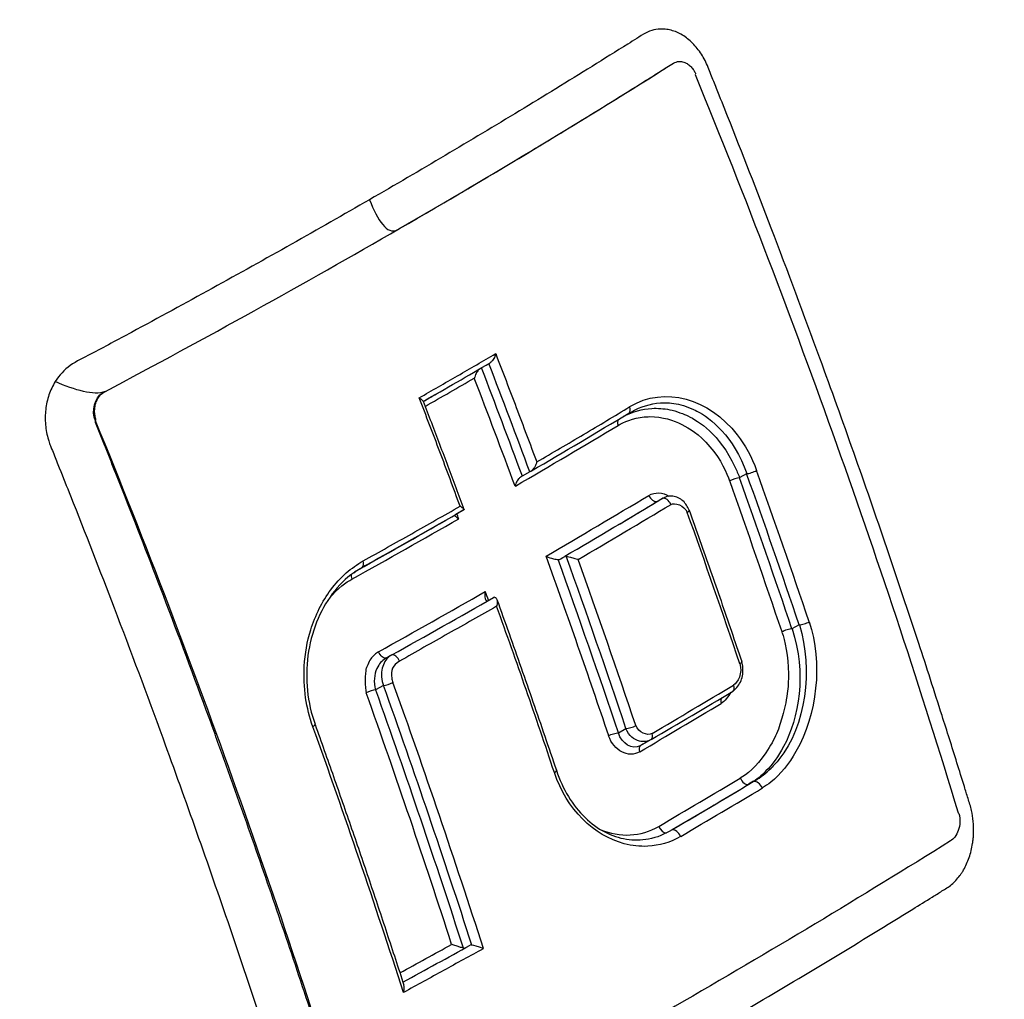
# Model space of a CAD drawing. Header units: millimetres. Extents: x 0 to 4378, y 0 to 2376.
# Tile 278 of 299: x 2839 to 2853, y 1869 to 1882. Entities that reach past the tile are written whole.
import ezdxf

# ---------------------------------------------------------------- set-up
doc = ezdxf.new("R2010")
doc.units = ezdxf.units.MM
doc.header["$LTSCALE"] = 0.2
doc.layers.add('01_Object Line', color=4, linetype='Continuous')

# ---------------------------------------------------------------- blocks, each defined once
blk = doc.blocks.new('A$Ce83b9b79')
for p, q in [((228.7, 861.877), (228.724, 861.891)), ((228.724, 861.891), (228.725, 861.892)), ((220.834, 857.336), (220.858, 857.349)), ((226.736, 856.243), (226.633, 856.184)), ((229.734, 856.218), (229.638, 856.163)), ((228.498, 855.834), (228.521, 855.847)), ((225.815, 855.712), (225.712, 855.652)), ((227.146, 855.033), (227.22, 855.075)), ((224.423, 854.922), (224.315, 854.859)), ((230.461, 854.13), (230.361, 854.072)), ((230.461, 854.13), (230.461, 854.13)), ((224.808, 853.701), (224.745, 853.664)), ((224.754, 853.671), (224.754, 853.671)), ((224.714, 853.292), (224.605, 853.229)), ((227.961, 852.636), (228.066, 852.697)), ((228.393, 852.533), (228.263, 852.458)), ((229.831, 851.967), (229.762, 851.927)), ((228.546, 851.303), (228.546, 851.304)), ((232.553, 851.144), (232.551, 851.144))]:
    blk.add_line(p, q)
for centre, major_axis, ratio, start_param, end_param in [((178.914, 862.748), (68.535, 19.89), 0.319974, 5.358578, 5.376923), ((175.744, 853.609), (40.962, -70.948), 0.577341, 1.28349, 1.30352), ((175.732, 853.606), (41.07, -71.136), 0.57735, 1.284231, 1.30421), ((174.615, 863.854), (74.43, 20.985), 0.328849, 5.364882, 5.377313), ((177.51, 853.323), (39.284, -67.603), 0.583794, 1.281867, 1.302828), ((228.07, 857.128), (0.0299, -0.076), 0.616925, 0.100497, 1.519261), ((177.738, 861.44), (71.079, 20.632), 0.319928, 5.376741, 5.403004), ((228.022, 856.89), (-0.0515, 0.0857), 0.603425, 0.238172, 1.27243), ((228.07, 857.128), (0.0299, -0.076), 0.616925, 0.08634, 0.100497), ((175.111, 861.973), (74.621, 21.34), 0.324496, 5.376146, 5.402516), ((179.126, 854.999), (40.254, -69.723), 0.57735, 1.236439, 1.264866), ((229.804, 856.259), (-0.0942, -0.0337), 0.245077, 0.6373, 2.272606), ((179.15, 854.992), (40.332, -69.856), 0.57735, 1.237338, 1.265699), ((179.241, 855.042), (40.369, -69.948), 0.577159, 1.237455, 1.265818), ((180.407, 854.998), (39.082, -67.601), 0.578532, 1.234456, 1.263728), ((177.142, 860.38), (72.537, 21.025), 0.320373, 5.377717, 5.403594), ((228.62, 855.77), (-0.062, 0.102), 0.596995, 4.580552, 6.081276), ((174.156, 861.016), (76.902, 21.974), 0.324682, 5.380617, 5.403841), ((177.262, 860.222), (72.278, 21.021), 0.319326, 5.393064, 5.403406), ((177.637, 853.397), (-38.909, 67.82), 0.570937, 4.426658, 4.427611), ((228.828, 855.675), (0.11, 0.039), 0.246123, 5.512255, 6.287658), ((178.467, 854.521), (40.191, -69.602), 0.577632, 1.236195, 1.264695), ((175.113, 861.96), (74.62, 21.352), 0.324387, 5.335391, 5.361802), ((177.474, 853.303), (-39.358, 67.563), 0.585078, 4.374014, 4.408755), ((177.262, 860.222), (72.278, 21.021), 0.319326, 5.377442, 5.37884), ((227.267, 854.968), (0.059, -0.103), 0.577858, 2.720044, 2.953657), ((224.362, 855.022), (0.0547, -0.0985), 0.550514, 0.093225, 0.106616), ((224.362, 855.022), (0.0547, -0.0985), 0.550514, 0.106763, 1.176571), ((227.099, 855.137), (0.059, -0.1), 0.580993, 5.846425, 6.087808), ((176.255, 853.661), (-40.601, 70.324), 0.57735, 4.376819, 4.409129), ((177.007, 853.678), (-40.214, 69.646), 0.57747, 4.377731, 4.408988), ((224.346, 854.754), (0.0547, -0.0984), 0.55053, 3.6088, 4.353277), ((175.44, 860.76), (-74.72, -21.543), 0.322273, 2.193259, 2.219622), ((177.2, 853.145), (-39.086, 67.716), 0.577157, 4.409357, 4.411062), ((177.146, 860.405), (-72.542, -21.011), 0.320596, 2.191697, 2.217571), ((226.116, 854.571), (0.06, -0.103), 0.576794, 5.856872, 5.999706), ((226.287, 854.395), (0.062, -0.109), 0.562741, 2.725502, 2.958017), ((230.532, 854.171), (-0.0947, -0.0321), 0.268881, 0.642459, 2.269651), ((230.29, 854.032), (-0.0948, -0.032), 0.265164, 3.783915, 5.404298), ((224.785, 853.333), (-0.0942, -0.0337), 0.245552, 0.639698, 2.174269), ((173.919, 852.121), (40.483, -70.119), 0.57735, 1.216336, 1.264898), ((173.978, 852.152), (40.54, -70.194), 0.577525, 1.215127, 1.264825), ((174.943, 858.202), (-77.092, -22.28), 0.321216, 2.240814, 2.261125), ((175.498, 852.163), (39.035, -67.684), 0.576447, 1.215497, 1.264223), ((176.362, 857.877), (-75.103, -21.795), 0.32, 2.239844, 2.260641), ((176.287, 857.621), (-75.003, -21.827), 0.319118, 2.239592, 2.260421), ((228.138, 852.743), (0.109, 0.037), 0.268205, 3.916317, 5.250203), ((228.354, 852.635), (0.0556, -0.0945), 0.588353, 0.054587, 1.168387), ((226.993, 852.083), (0.112, 0.038), 0.268032, 5.487633, 6.269131), ((229.359, 853.382), (0.045, -1.535), 0.763002, 0.389831, 0.617228), ((190.533, 830.792), (-63.938, -36.714), 0.018295, 2.196444, 2.218493), ((229.717, 852.03), (0.062, -0.103), 0.601854, 4.547574, 6.031639), ((229.359, 853.382), (0.045, -1.535), 0.763002, 0.375723, 0.389831), ((229.881, 851.856), (-0.061, 0.102), 0.601753, 4.541752, 6.072609), ((175.976, 856.776), (-76.337, -22.07), 0.321049, 2.238798, 2.259328), ((228.59, 851.36), (0.06, -0.102), 0.586642, 4.535828, 5.892681), ((228.59, 851.36), (0.06, -0.102), 0.586642, 5.905145, 5.907646), ((176.629, 856.606), (-74.991, -21.841), 0.318909, 2.174609, 2.187052), ((175.565, 856.85), (-76.816, -22.263), 0.320412, 2.173437, 2.189236)]:
    blk.add_ellipse(centre, major_axis=major_axis, ratio=ratio, start_param=start_param, end_param=end_param)
for points, knots in [([(247.907, 851.303), (247.891, 851.55), (247.872, 851.794), (247.852, 852.035), (247.813, 852.491), (247.767, 852.939), (247.714, 853.384), (247.71, 853.418), (247.706, 853.453), (247.701, 853.487), (247.672, 853.728), (247.64, 853.966), (247.606, 854.203), (247.589, 854.322), (247.571, 854.44), (247.553, 854.559), (247.535, 854.677), (247.516, 854.795), (247.497, 854.912), (247.478, 855.03), (247.458, 855.147), (247.438, 855.264), (247.417, 855.381), (247.396, 855.498), (247.375, 855.614), (247.332, 855.847), (247.286, 856.079), (247.239, 856.307), (247.191, 856.539), (247.141, 856.767), (247.089, 856.993), (247.037, 857.221), (246.983, 857.446), (246.927, 857.669), (246.813, 858.122), (246.691, 858.564), (246.562, 858.994), (246.43, 859.435), (246.291, 859.864), (246.145, 860.281), (246.071, 860.493), (245.995, 860.701), (245.918, 860.907), (245.839, 861.116), (245.759, 861.321), (245.677, 861.524), (245.595, 861.728), (245.51, 861.93), (245.424, 862.128), (245.338, 862.329), (245.249, 862.526), (245.159, 862.721), (244.978, 863.113), (244.793, 863.488), (244.592, 863.869), (244.495, 864.054), (244.394, 864.239), (244.29, 864.424), (244.189, 864.604), (244.084, 864.785), (243.976, 864.965), (243.871, 865.141), (243.762, 865.317), (243.65, 865.492), (243.541, 865.664), (243.429, 865.835), (243.313, 866.006), (243.2, 866.173), (243.084, 866.339), (242.964, 866.505), (242.847, 866.667), (242.728, 866.828), (242.605, 866.989), (242.484, 867.146), (242.361, 867.302), (242.234, 867.458), (242.11, 867.61), (241.983, 867.762), (241.853, 867.912), (241.725, 868.059), (241.594, 868.206), (241.461, 868.35), (241.378, 868.44), (241.294, 868.53), (241.208, 868.619), (241.159, 868.67), (241.109, 868.722), (241.059, 868.773), (240.991, 868.842), (240.923, 868.91), (240.854, 868.978), (240.786, 869.046), (240.717, 869.112), (240.647, 869.179), (240.509, 869.311), (240.369, 869.441), (240.225, 869.569), (239.945, 869.82), (239.655, 870.063), (239.354, 870.299), (239.061, 870.528), (238.759, 870.748), (238.447, 870.96), (238.294, 871.064), (238.138, 871.166), (237.98, 871.265), (237.902, 871.314), (237.823, 871.362), (237.744, 871.41), (237.704, 871.434), (237.665, 871.457), (237.625, 871.481), (237.585, 871.505), (237.546, 871.528), (237.506, 871.551), (237.426, 871.597), (237.346, 871.643), (237.266, 871.688), (237.185, 871.732), (237.105, 871.776), (237.023, 871.82), (236.943, 871.863), (236.862, 871.906), (236.78, 871.948), (236.739, 871.968), (236.698, 871.989), (236.657, 872.01), (236.616, 872.03), (236.575, 872.051), (236.534, 872.071), (236.37, 872.151), (236.205, 872.229), (236.037, 872.304), (235.871, 872.378), (235.703, 872.45), (235.534, 872.519), (235.438, 872.558), (235.342, 872.596), (235.245, 872.633), (234.999, 872.727), (234.753, 872.814), (234.507, 872.894), (234.333, 872.951), (234.159, 873.005), (233.985, 873.055), (233.897, 873.08), (233.809, 873.104), (233.722, 873.128), (233.634, 873.152), (233.545, 873.175), (233.457, 873.197), (233.369, 873.219), (233.28, 873.24), (233.191, 873.261), (233.102, 873.281), (233.013, 873.301), (232.924, 873.32), (232.835, 873.339), (232.745, 873.358), (232.656, 873.375), (232.566, 873.393), (232.476, 873.409), (232.386, 873.425), (232.205, 873.458), (232.024, 873.486), (231.844, 873.512), (231.753, 873.525), (231.662, 873.537), (231.571, 873.549), (231.48, 873.56), (231.388, 873.571), (231.297, 873.581), (231.205, 873.59), (231.114, 873.599), (231.022, 873.608), (230.93, 873.616), (230.838, 873.624), (230.747, 873.63), (230.654, 873.637), (230.562, 873.643), (230.47, 873.649), (230.377, 873.654), (230.285, 873.658), (230.192, 873.662), (230.006, 873.669), (229.82, 873.674), (229.635, 873.675), (229.542, 873.676), (229.448, 873.676), (229.355, 873.675), (229.262, 873.674), (229.168, 873.672), (229.075, 873.67), (228.981, 873.667), (228.887, 873.664), (228.794, 873.66), (228.7, 873.656), (228.606, 873.651), (228.512, 873.646), (228.435, 873.641), (228.358, 873.636), (228.282, 873.631), (228.264, 873.629), (228.247, 873.628), (228.23, 873.627), (228.135, 873.62), (228.041, 873.612), (227.947, 873.603), (227.757, 873.586), (227.568, 873.566), (227.38, 873.543), (227.19, 873.52), (227, 873.494), (226.812, 873.465), (226.62, 873.435), (226.431, 873.403), (226.242, 873.368), (226.05, 873.332), (225.86, 873.294), (225.672, 873.253), (225.48, 873.211), (225.289, 873.166), (225.1, 873.119), (224.908, 873.071), (224.717, 873.02), (224.529, 872.967), (224.336, 872.912), (224.145, 872.855), (223.957, 872.795), (223.765, 872.734), (223.574, 872.67), (223.385, 872.604), (223.193, 872.537), (223.003, 872.467), (222.815, 872.394), (222.719, 872.358), (222.624, 872.32), (222.53, 872.282), (222.434, 872.244), (222.34, 872.205), (222.245, 872.165), (222.228, 872.158), (222.211, 872.151), (222.195, 872.144)], [0.2802061, 0.2802061, 0.2802061, 0.2802061, 0.2913913, 0.2913913, 0.2913913, 0.3125, 0.3125, 0.3125, 0.3141312, 0.3141312, 0.3141312, 0.3256078, 0.3256078, 0.3256078, 0.3313866, 0.3313866, 0.3313866, 0.3371928, 0.3371928, 0.3371928, 0.3430268, 0.3430268, 0.3430268, 0.3488891, 0.3488891, 0.3488891, 0.3607001, 0.3607001, 0.3607001, 0.3726291, 0.3726291, 0.3726291, 0.3846813, 0.3846813, 0.3846813, 0.4091784, 0.4091784, 0.4091784, 0.4342205, 0.4342205, 0.4342205, 0.4469543, 0.4469543, 0.4469543, 0.4598348, 0.4598348, 0.4598348, 0.4728654, 0.4728654, 0.4728654, 0.4860502, 0.4860502, 0.4860502, 0.5126453, 0.5126453, 0.5126453, 0.5255293, 0.5255293, 0.5255293, 0.538075, 0.538075, 0.538075, 0.550309, 0.550309, 0.550309, 0.5622545, 0.5622545, 0.5622545, 0.5739321, 0.5739321, 0.5739321, 0.58536, 0.58536, 0.58536, 0.5965545, 0.5965545, 0.5965545, 0.6075301, 0.6075301, 0.6075301, 0.6183, 0.6183, 0.6183, 0.625, 0.625, 0.625, 0.6288766, 0.6288766, 0.6288766, 0.6340986, 0.6340986, 0.6340986, 0.6392789, 0.6392789, 0.6392789, 0.6495199, 0.6495199, 0.6495199, 0.6695575, 0.6695575, 0.6695575, 0.6890594, 0.6890594, 0.6890594, 0.6986281, 0.6986281, 0.6986281, 0.7033699, 0.7033699, 0.7033699, 0.7057305, 0.7057305, 0.7057305, 0.7080842, 0.7080842, 0.7080842, 0.7127719, 0.7127719, 0.7127719, 0.7174336, 0.7174336, 0.7174336, 0.72207, 0.72207, 0.72207, 0.7243789, 0.7243789, 0.7243789, 0.7266817, 0.7266817, 0.7266817, 0.7358337, 0.7358337, 0.7358337, 0.7448943, 0.7448943, 0.7448943, 0.75, 0.75, 0.75, 0.7629506, 0.7629506, 0.7629506, 0.7721234, 0.7721234, 0.7721234, 0.7767514, 0.7767514, 0.7767514, 0.7814076, 0.7814076, 0.7814076, 0.7860925, 0.7860925, 0.7860925, 0.7908067, 0.7908067, 0.7908067, 0.7955507, 0.7955507, 0.7955507, 0.8003249, 0.8003249, 0.8003249, 0.8099662, 0.8099662, 0.8099662, 0.8148344, 0.8148344, 0.8148344, 0.8197352, 0.8197352, 0.8197352, 0.824669, 0.824669, 0.824669, 0.8296365, 0.8296365, 0.8296365, 0.8346384, 0.8346384, 0.8346384, 0.8396753, 0.8396753, 0.8396753, 0.8498568, 0.8498568, 0.8498568, 0.8550029, 0.8550029, 0.8550029, 0.8601868, 0.8601868, 0.8601868, 0.8654093, 0.8654093, 0.8654093, 0.8706713, 0.8706713, 0.8706713, 0.875, 0.875, 0.875, 0.8759735, 0.8759735, 0.8759735, 0.8813174, 0.8813174, 0.8813174, 0.8921352, 0.8921352, 0.8921352, 0.9031331, 0.9031331, 0.9031331, 0.9143197, 0.9143197, 0.9143197, 0.9257045, 0.9257045, 0.9257045, 0.9372979, 0.9372979, 0.9372979, 0.9491111, 0.9491111, 0.9491111, 0.9611564, 0.9611564, 0.9611564, 0.9734471, 0.9734471, 0.9734471, 0.9859982, 0.9859982, 0.9859982, 0.9923764, 0.9923764, 0.9923764, 0.9988259, 0.9988259, 0.9988259, 0.9999884, 0.9999884, 0.9999884, 0.9999884]), ([(223.656, 869.545), (224.091, 869.735), (224.522, 869.901), (225.391, 870.196), (225.828, 870.326), (227.142, 870.659), (228.02, 870.806), (229.144, 870.898), (229.393, 870.912), (229.928, 870.929), (230.212, 870.93), (232.765, 870.866), (234.971, 870.289), (237.282, 869.073), (237.548, 868.923), (238.092, 868.594), (238.382, 868.408), (238.797, 868.12), (238.931, 868.024), (239.334, 867.727), (239.6, 867.518), (240.933, 866.406), (241.923, 865.359), (243.259, 863.597), (243.679, 862.979), (244.269, 862.008), (244.46, 861.675), (245.016, 860.65), (245.362, 859.935), (245.987, 858.468), (246.268, 857.72), (246.583, 856.755), (246.645, 856.557), (246.825, 855.963), (246.938, 855.558), (247.145, 854.744), (247.24, 854.336), (247.407, 853.54), (247.48, 853.151), (247.578, 852.573), (247.608, 852.387), (247.69, 851.842), (247.739, 851.473), (247.859, 850.453), (247.916, 849.797), (247.987, 848.558), (248.007, 847.973), (248.022, 846.368), (247.987, 845.34), (247.796, 842.767), (247.585, 841.216), (247.131, 838.916), (246.957, 838.153), (246.661, 837.019), (246.556, 836.643), (246.337, 835.896), (246.221, 835.523), (246.099, 835.154)], [0.000673, 0.000673, 0.000673, 0.000673, 0.17971, 0.17971, 0.359414, 0.359414, 0.719115, 0.719115, 0.821903, 0.821903, 0.939217, 0.939217, 1.878781, 1.878781, 2.003585, 2.003585, 2.132306, 2.132306, 2.194382, 2.194382, 2.320835, 2.320835, 2.839695, 2.839695, 3.097862, 3.097862, 3.226611, 3.226611, 3.487514, 3.487514, 3.742939, 3.742939, 3.808139, 3.808139, 3.938003, 3.938003, 4.064823, 4.064823, 4.184569, 4.184569, 4.240791, 4.240791, 4.350575, 4.350575, 4.547218, 4.547218, 4.711517, 4.711517, 4.997302, 4.997302, 5.425596, 5.425596, 5.639642, 5.639642, 5.746661, 5.746661, 5.853484, 5.853484, 5.853484, 5.853484]), ([(221.851, 866.133), (222.566, 866.546), (223.296, 866.898), (224.875, 867.543), (225.757, 867.825), (227.598, 868.25), (228.564, 868.381), (231.751, 868.499), (233.933, 868.073), (238.258, 866.113), (240.322, 864.467), (243.779, 860.108), (245.139, 857.437), (246.456, 852.989), (246.77, 851.487), (247.275, 847.615), (247.328, 845.197), (246.883, 839.755), (246.312, 837.293), (245.784, 835.455)], [0, 0, 0, 0, 0.303446, 0.303446, 0.671478, 0.671478, 1.071867, 1.071867, 2.000494, 2.000494, 3.044687, 3.044687, 4.094781, 4.094781, 4.588026, 4.588026, 5.331255, 5.331255, 6.239245, 6.239245, 6.239245, 6.239245]), ([(216.445, 818.519), (215.285, 819.378), (213.836, 820.666), (211.253, 824.34), (210.295, 826.225), (209.076, 829.67), (208.693, 831.125), (207.799, 835.814), (207.67, 839.195), (208.421, 845.99), (209.281, 849.33), (211.731, 855.217), (213.213, 857.766), (215.71, 860.943), (216.511, 861.838), (218.11, 863.402), (218.904, 864.089), (220.398, 865.223), (221.121, 865.712), (221.851, 866.133)], [0.000012, 0.000012, 0.000012, 0.000012, 0.573445, 0.573445, 1.042964, 1.042964, 1.354643, 1.354643, 2.020603, 2.020603, 2.682931, 2.682931, 3.272812, 3.272812, 3.528366, 3.528366, 3.761032, 3.761032, 3.957509, 3.957509, 3.957509, 3.957509]), ([(228.61, 862.36), (228.597, 862.361), (228.502, 862.367), (228.41, 862.345), (228.296, 862.285), (228.256, 862.257), (228.174, 862.206), (228.133, 862.18), (227.928, 862.052), (227.763, 861.949), (227.266, 861.641), (226.932, 861.435), (225.917, 860.82), (225.226, 860.411), (224.52, 860.003)], [0.8652693, 0.8652693, 0.8652693, 0.8652693, 0.8664789, 0.87369, 0.87369, 0.8779003, 0.8779003, 0.8821107, 0.8821107, 0.898952, 0.898952, 0.9326347, 0.9326347, 1, 1, 1, 1]), ([(232.436, 852.876), (232.33, 853.208), (232.223, 853.54), (231.97, 854.312), (231.676, 855.19), (231.216, 856.515), (230.691, 857.976), (230.304, 859.011), (229.877, 860.125), (229.676, 860.641), (229.42, 861.285), (229.369, 861.414), (229.292, 861.607), (229.266, 861.671), (229.213, 861.8), (229.19, 861.866), (229.128, 861.987), (229.092, 862.044), (229.031, 862.12), (229.01, 862.144), (228.966, 862.189), (228.943, 862.209), (228.871, 862.266), (228.821, 862.296), (228.743, 862.329), (228.716, 862.338), (228.677, 862.349), (228.65, 862.355), (228.623, 862.358), (228.61, 862.36)], [0.6208668, 0.6208668, 0.6208668, 0.6208668, 0.6454289, 0.6454289, 0.6779385, 0.7104481, 0.7429577, 0.7878587, 0.7878587, 0.826564, 0.826564, 0.8362404, 0.8362404, 0.8410785, 0.8410785, 0.8459167, 0.8459167, 0.8507548, 0.8507548, 0.8531739, 0.8531739, 0.855593, 0.855593, 0.8604312, 0.8604312, 0.8628503, 0.8628503, 0.8640598, 0.8652692, 0.8652692, 0.8652692, 0.8652692]), ([(220.86, 857.35), (222.261, 858.093), (223.617, 858.843), (226.255, 860.366), (227.511, 861.125), (228.724, 861.891)], [0.000012, 0.000012, 0.000012, 0.000012, 0.556108, 0.556108, 1.112237, 1.112237, 1.112237, 1.112237]), ([(228.647, 861.844), (228.657, 861.85), (228.668, 861.857), (228.679, 861.864), (228.686, 861.869), (228.693, 861.873), (228.7, 861.877)], [0.98550839, 0.98550839, 0.98550839, 0.98550839, 0.99435576, 0.99435576, 0.99435576, 0.99998539, 0.99998539, 0.99998539, 0.99998539]), ([(228.724, 861.891), (228.747, 861.904), (228.772, 861.912), (228.821, 861.915), (228.844, 861.912), (228.887, 861.898), (228.906, 861.889), (228.939, 861.866), (228.954, 861.853), (228.981, 861.825), (228.993, 861.809), (229.012, 861.78), (229.02, 861.766), (229.03, 861.746), (229.032, 861.74), (229.022, 861.732)], [-0.05064024, -0.05064024, -0.05064024, -0.05064024, -0.04027264, -0.04027264, -0.03092376, -0.03092376, -0.02318609, -0.02318609, -0.01648075, -0.01648075, -0.01007544, -0.01007544, -0.00521497, -0.00521497, -0.00310871, -0.00310871, -0.00310871, -0.00310871]), ([(224.927, 859.599), (225.568, 859.97), (226.198, 860.341), (226.815, 860.714), (227.127, 860.901), (227.435, 861.089), (227.74, 861.278), (227.892, 861.372), (228.044, 861.466), (228.195, 861.56), (228.233, 861.584), (228.271, 861.608), (228.309, 861.631), (228.346, 861.655), (228.384, 861.678), (228.422, 861.702), (228.486, 861.742), (228.55, 861.783), (228.614, 861.823), (228.625, 861.83), (228.636, 861.837), (228.647, 861.844)], [0.0037577, 0.0037577, 0.0037577, 0.0037577, 0.4927542, 0.4927542, 0.4927542, 0.7391313, 0.7391313, 0.7391313, 0.8623198, 0.8623198, 0.8623198, 0.893117, 0.893117, 0.893117, 0.9239141, 0.9239141, 0.9239141, 0.976661, 0.976661, 0.976661, 0.9855084, 0.9855084, 0.9855084, 0.9855084]), ([(229.022, 861.732), (229.722, 860.031), (230.369, 858.33), (231.582, 854.927), (232.146, 853.228), (232.657, 851.532)], [-1.123344, -1.123344, -1.123344, -1.123344, -0.56195, -0.56195, -0.003157, -0.003157, -0.003157, -0.003157]), ([(224.52, 860.003), (223.81, 859.594), (223.085, 859.185), (222.347, 858.779), (221.978, 858.576), (221.606, 858.373), (221.23, 858.171), (221.043, 858.07), (220.854, 857.969), (220.665, 857.868), (220.57, 857.818), (220.472, 857.775), (220.383, 857.712), (220.302, 857.656), (220.233, 857.578), (220.175, 857.49)], [0, 0, 0, 0, 0.503012, 0.503012, 0.503012, 0.754519, 0.754519, 0.754519, 0.880272, 0.880272, 0.880272, 0.943149, 0.943149, 0.943149, 1, 1, 1, 1]), ([(225.208, 857.267), (225.386, 857.368), (225.563, 857.47), (225.915, 857.673), (226.091, 857.775), (226.265, 857.877)], [0.0005653, 0.0005653, 0.0005653, 0.0005653, 0.0752706, 0.0752706, 0.1500827, 0.1500827, 0.1500827, 0.1500827]), ([(226.265, 857.877), (226.265, 857.876), (226.265, 857.874), (226.264, 857.872), (226.263, 857.864), (226.259, 857.853), (226.245, 857.82), (226.234, 857.8), (226.212, 857.77), (226.202, 857.76), (226.191, 857.752), (226.19, 857.752), (226.189, 857.751)], [0.0491697, 0.0491697, 0.0491697, 0.0491697, 0.04968274, 0.04968274, 0.04968274, 0.05219947, 0.05219947, 0.05614182, 0.05614182, 0.05900077, 0.05900077, 0.05932027, 0.05932027, 0.05932027, 0.05932027]), ([(226.265, 857.877), (226.361, 857.628), (226.456, 857.38), (226.645, 856.881), (226.739, 856.631), (226.833, 856.381)], [0.000356, 0.000356, 0.000356, 0.000356, 0.0821764, 0.0821764, 0.1643521, 0.1643521, 0.1643521, 0.1643521]), ([(226.042, 857.665), (226.033, 857.658), (226.025, 857.648), (226.006, 857.623), (225.996, 857.606), (225.982, 857.575), (225.978, 857.562), (225.974, 857.549), (225.973, 857.544), (225.973, 857.54), (225.973, 857.54), (225.969, 857.54)], [0.0224841, 0.0224841, 0.0224841, 0.0224841, 0.02588939, 0.02588939, 0.03077932, 0.03077932, 0.0347207, 0.0347207, 0.03671147, 0.03671147, 0.03678627, 0.03678627, 0.03678627, 0.03678627]), ([(220.175, 857.49), (220.158, 857.462), (220.142, 857.432), (220.114, 857.371), (220.101, 857.34), (220.068, 857.243), (220.053, 857.174), (220.041, 857.07), (220.039, 857.034), (220.038, 856.964), (220.039, 856.928), (220.048, 856.823), (220.062, 856.753), (220.085, 856.675), (220.088, 856.664), (220.092, 856.654)], [0, 0, 0, 0, 0.00241907, 0.00241907, 0.00483814, 0.00483814, 0.00967629, 0.00967629, 0.01209536, 0.01209536, 0.01451443, 0.01451443, 0.01935257, 0.01935257, 0.02013105, 0.02013105, 0.02013105, 0.02013105]), ([(228.118, 857.144), (228.604, 857.436), (229.213, 857.255), (229.604, 856.755), (229.713, 856.615), (229.805, 856.45), (229.872, 856.263)], [0, 0, 0, 0, 0.78105, 0.78105, 0.78105, 1, 1, 1, 1]), ([(220.734, 856.946), (220.741, 856.959), (220.737, 856.971), (220.728, 857.005), (220.724, 857.026), (220.72, 857.069), (220.72, 857.09), (220.724, 857.134), (220.728, 857.156), (220.739, 857.199), (220.747, 857.22), (220.768, 857.262), (220.783, 857.283), (220.817, 857.321), (220.837, 857.338), (220.86, 857.35)], [-0.04761423, -0.04761423, -0.04761423, -0.04761423, -0.04373882, -0.04373882, -0.03722901, -0.03722901, -0.0308253, -0.0308253, -0.02397522, -0.02397522, -0.01710589, -0.01710589, -0.00899099, -0.00899099, -0.0000103, -0.0000103, -0.0000103, -0.0000103]), ([(220.818, 857.325), (220.818, 857.325), (220.818, 857.325), (220.818, 857.326), (220.818, 857.326), (220.818, 857.326)], [0.0103686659, 0.0103686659, 0.0103686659, 0.0103686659, 0.0104913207, 0.0104913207, 0.0106160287, 0.0106160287, 0.0106160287, 0.0106160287]), ([(225.208, 857.267), (225.211, 857.264), (225.214, 857.262), (225.225, 857.254), (225.236, 857.247), (225.254, 857.233), (225.259, 857.227), (225.261, 857.222)], [0.03216552, 0.03216552, 0.03216552, 0.03216552, 0.0347482, 0.0347482, 0.04099167, 0.04099167, 0.04654088, 0.04654088, 0.04654088, 0.04654088]), ([(225.773, 855.769), (225.681, 856.021), (225.588, 856.271), (225.399, 856.769), (225.304, 857.018), (225.208, 857.267)], [0, 0, 0, 0, 0.082192, 0.082192, 0.1640166, 0.1640166, 0.1640166, 0.1640166]), ([(225.261, 857.222), (225.299, 857.123), (225.338, 857.023), (225.414, 856.823), (225.452, 856.724), (225.528, 856.524), (225.565, 856.424), (225.641, 856.224), (225.678, 856.125), (225.753, 855.925), (225.79, 855.825), (225.827, 855.725)], [4.97870742, 4.97870742, 4.97870742, 4.97870742, 4.98270283, 4.98270283, 4.98669823, 4.98669823, 4.99069363, 4.99069363, 4.99468903, 4.99468903, 4.99868443, 4.99868443, 4.99868443, 4.99868443]), ([(226.833, 856.381), (227.052, 856.507), (227.267, 856.634), (227.695, 856.887), (227.908, 857.014), (228.118, 857.144)], [0, 0, 0, 0, 0.092808, 0.092808, 0.1856074, 0.1856074, 0.1856074, 0.1856074]), ([(228.043, 857.016), (228.162, 857.075), (228.29, 857.112), (228.424, 857.12), (228.505, 857.124), (228.588, 857.119), (228.672, 857.102), (228.755, 857.085), (228.88, 857.037), (228.922, 857.016), (229.071, 856.943), (229.358, 856.771), (229.573, 856.311), (229.595, 856.264), (229.616, 856.214), (229.637, 856.162)], [0.0431533, 0.0431533, 0.0431533, 0.0431533, 0.25, 0.25, 0.25, 0.375, 0.375, 0.375, 0.5, 0.5, 0.5, 0.9537105, 0.9537105, 0.9537105, 1, 1, 1, 1]), ([(228.15, 857.077), (228.267, 857.142), (228.4, 857.187), (228.543, 857.196), (228.624, 857.202), (228.707, 857.196), (228.792, 857.177), (228.876, 857.159), (228.998, 857.109), (229.046, 857.084), (229.238, 856.982), (229.549, 856.738), (229.738, 856.221)], [0.0284353, 0.0284353, 0.0284353, 0.0284353, 0.25, 0.25, 0.25, 0.375, 0.375, 0.375, 0.5, 0.5, 0.5, 0.9999955, 0.9999955, 0.9999955, 0.9999955]), ([(228.123, 857.065), (228.121, 857.064), (228.12, 857.063), (228.118, 857.062), (228.117, 857.061), (228.114, 857.06), (228.113, 857.059), (228.111, 857.058), (228.11, 857.058), (228.109, 857.057)], [1.55407522, 1.55407522, 1.55407522, 1.55407522, 1.55738858, 1.55738858, 1.56070193, 1.56070193, 1.56401529, 1.56401529, 1.56608542, 1.56608542, 1.56608542, 1.56608542]), ([(228.319, 857.002), (228.343, 857.005), (228.368, 857.006), (228.393, 857.006), (228.574, 857.007), (228.723, 856.955), (228.837, 856.898), (228.95, 856.841), (229.068, 856.774), (229.226, 856.591)], [0.215817, 0.215817, 0.215817, 0.215817, 0.25, 0.25, 0.25, 0.5, 0.5, 0.5, 0.75, 0.75, 0.75, 0.75]), ([(222.521, 852.242), (222.449, 852.443), (222.376, 852.643), (222.303, 852.844), (222.096, 853.409), (221.886, 853.972), (221.671, 854.535), (221.485, 855.021), (221.297, 855.506), (221.105, 855.991), (221.057, 856.112), (221.009, 856.234), (220.961, 856.355), (220.937, 856.416), (220.912, 856.476), (220.888, 856.537), (220.876, 856.567), (220.864, 856.597), (220.852, 856.628), (220.84, 856.658), (220.827, 856.688), (220.815, 856.718), (220.791, 856.779), (220.766, 856.84), (220.742, 856.9), (220.737, 856.915), (220.73, 856.93), (220.734, 856.946)], [0.5418395, 0.5418395, 0.5418395, 0.5418395, 0.6003071, 0.6003071, 0.6003071, 0.7649781, 0.7649781, 0.7649781, 0.9069275, 0.9069275, 0.9069275, 0.9424149, 0.9424149, 0.9424149, 0.9601586, 0.9601586, 0.9601586, 0.9690304, 0.9690304, 0.9690304, 0.9779023, 0.9779023, 0.9779023, 0.995646, 0.995646, 0.995646, 1, 1, 1, 1]), ([(224.368, 846.746), (223.858, 848.443), (223.294, 850.141), (222.081, 853.545), (221.434, 855.246), (220.734, 856.946)], [-1.123049, -1.123049, -1.123049, -1.123049, -0.564293, -0.564293, -0.00297, -0.00297, -0.00297, -0.00297]), ([(220.092, 856.654), (220.099, 856.631), (220.108, 856.609), (220.13, 856.555), (220.143, 856.523), (220.181, 856.426), (220.207, 856.362), (220.285, 856.169), (220.336, 856.04), (220.592, 855.396), (220.793, 854.88), (221.219, 853.766), (221.606, 852.731), (222.131, 851.27), (222.592, 849.945), (222.885, 849.067), (223.174, 848.187), (223.315, 847.748), (223.523, 847.089), (223.592, 846.869), (223.677, 846.595), (223.693, 846.54), (223.728, 846.431), (223.743, 846.374), (223.8, 846.232), (223.857, 846.138), (223.928, 846.062), (223.938, 846.052)], [0.020131, 0.020131, 0.020131, 0.020131, 0.0217716, 0.0217716, 0.0241907, 0.0241907, 0.0290289, 0.0290289, 0.0387051, 0.0387051, 0.0774103, 0.0774103, 0.1223109, 0.1548206, 0.1873303, 0.21984, 0.21984, 0.2523497, 0.2523497, 0.2686046, 0.2686046, 0.2726683, 0.2726683, 0.276732, 0.276732, 0.2837049, 0.2848594, 0.2848594, 0.2848594, 0.2848594]), ([(226.833, 856.381), (226.832, 856.379), (226.832, 856.376), (226.83, 856.366), (226.826, 856.357), (226.818, 856.336), (226.812, 856.325), (226.798, 856.3), (226.788, 856.286), (226.771, 856.267), (226.764, 856.26), (226.756, 856.255)], [-0.025460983, -0.025460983, -0.025460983, -0.025460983, -0.024518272, -0.024518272, -0.02258217, -0.02258217, -0.020491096, -0.020491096, -0.017438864, -0.017438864, -0.015491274, -0.015491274, -0.015491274, -0.015491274]), ([(226.614, 856.173), (226.612, 856.172), (226.611, 856.171), (226.6, 856.165), (226.591, 856.156), (226.569, 856.13), (226.558, 856.112), (226.545, 856.084), (226.541, 856.074), (226.538, 856.063), (226.537, 856.059), (226.537, 856.054), (226.537, 856.052), (226.537, 856.05), (226.538, 856.049), (226.538, 856.047), (226.538, 856.047), (226.538, 856.046), (226.538, 856.046), (226.538, 856.046), (226.538, 856.046), (226.538, 856.046), (226.538, 856.046), (226.535, 856.045)], [-0.01215897, -0.01215897, -0.01215897, -0.01215897, -0.01185348, -0.01185348, -0.00896134, -0.00896134, -0.0046439, -0.0046439, -0.00208184, -0.00208184, -0.00101329, -0.00101329, -0.00046447, -0.00046447, -0.00014612, -0.00014612, -0.00001542, -0.00001542, -0.00001238, -0.00001238, -0.00001106, -0.00001106, -0.00000995, -0.00000995, -0.00000995, -0.00000995]), ([(226.736, 856.244), (226.741, 856.246), (226.747, 856.25), (226.754, 856.254), (226.755, 856.255), (226.756, 856.255)], [0.056840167, 0.056840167, 0.056840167, 0.056840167, 0.059544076, 0.059544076, 0.059963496, 0.059963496, 0.059963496, 0.059963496]), ([(228.939, 855.714), (228.93, 855.738), (228.918, 855.761), (228.89, 855.803), (228.874, 855.823), (228.835, 855.858), (228.813, 855.873), (228.766, 855.895), (228.74, 855.903), (228.686, 855.909), (228.659, 855.908), (228.633, 855.902)], [0.022743, 0.022743, 0.022743, 0.022743, 0.282721, 0.282721, 0.542699, 0.542699, 0.802677, 0.802677, 1.062654, 1.062654, 1.322632, 1.322632, 1.322632, 1.322632]), ([(224.433, 855.012), (224.658, 855.138), (224.882, 855.263), (225.329, 855.515), (225.551, 855.641), (225.773, 855.769)], [0.000032, 0.000032, 0.000032, 0.000032, 0.0927708, 0.0927708, 0.18553, 0.18553, 0.18553, 0.18553]), ([(225.773, 855.769), (225.775, 855.769), (225.776, 855.768), (225.777, 855.767), (225.782, 855.762), (225.791, 855.757), (225.806, 855.746), (225.812, 855.742), (225.823, 855.732), (225.827, 855.727), (225.828, 855.721), (225.827, 855.72), (225.826, 855.718)], [-0.000536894, -0.000536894, -0.000536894, -0.000536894, 0, 0, 0, 0.002732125, 0.002732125, 0.004950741, 0.004950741, 0.0077389, 0.0077389, 0.009021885, 0.009021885, 0.009021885, 0.009021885]), ([(224.423, 854.922), (224.438, 854.936), (224.454, 854.945), (224.927, 855.208), (225.379, 855.463), (225.826, 855.718)], [6.994793, 6.994793, 6.994793, 6.994793, 7.054784, 7.054784, 8.794839, 8.794839, 8.794839, 8.794839]), ([(225.701, 855.646), (225.7, 855.645), (225.7, 855.645), (225.699, 855.64), (225.701, 855.636), (225.714, 855.622), (225.728, 855.613), (225.743, 855.602), (225.747, 855.599), (225.752, 855.595), (225.753, 855.594), (225.755, 855.595)], [-0.0425734, -0.0425734, -0.0425734, -0.0425734, -0.04202556, -0.04202556, -0.03918215, -0.03918215, -0.03478623, -0.03478623, -0.03282068, -0.03282068, -0.03201248, -0.03201248, -0.03201248, -0.03201248]), ([(228.939, 855.714), (228.989, 855.574), (229.038, 855.435), (229.137, 855.156), (229.186, 855.017), (229.283, 854.738), (229.332, 854.599), (229.428, 854.32), (229.476, 854.18), (229.571, 853.902), (229.619, 853.762), (229.666, 853.623)], [5.01826024, 5.01826024, 5.01826024, 5.01826024, 5.02390938, 5.02390938, 5.02955852, 5.02955852, 5.03520766, 5.03520766, 5.04085681, 5.04085681, 5.04650595, 5.04650595, 5.04650595, 5.04650595]), ([(227.239, 855.077), (227.246, 855.076), (227.252, 855.075), (227.271, 855.072), (227.285, 855.069), (227.32, 855.059), (227.341, 855.053), (227.374, 855.042), (227.386, 855.038), (227.398, 855.035), (227.401, 855.034), (227.404, 855.033)], [-0.01139578, -0.01139578, -0.01139578, -0.01139578, -0.01034504, -0.01034504, -0.00801692, -0.00801692, -0.00456731, -0.00456731, -0.00188553, -0.00188553, -0.00101712, -0.00101712, -0.00101712, -0.00101712]), ([(223.738, 852.722), (223.692, 852.85), (223.658, 852.984), (223.617, 853.266), (223.611, 853.413), (223.629, 853.73), (223.659, 853.899), (223.772, 854.264), (223.867, 854.453), (224.051, 854.7), (224.122, 854.778), (224.273, 854.91), (224.351, 854.965), (224.433, 855.012)], [0.0000406, 0.0000406, 0.0000406, 0.0000406, 0.0421425, 0.0421425, 0.0860605, 0.0860605, 0.137567, 0.137567, 0.2037103, 0.2037103, 0.2390992, 0.2390992, 0.2727536, 0.2727536, 0.2727536, 0.2727536]), ([(224.303, 854.85), (224.194, 854.772), (224.094, 854.673), (223.92, 854.441), (223.846, 854.308), (223.732, 854.02), (223.692, 853.864), (223.649, 853.545), (223.647, 853.381), (223.68, 853.06), (223.716, 852.902), (223.768, 852.755)], [1.672614, 1.672614, 1.672614, 1.672614, 1.966664, 1.966664, 2.260714, 2.260714, 2.554764, 2.554764, 2.848813, 2.848813, 3.142863, 3.142863, 3.142863, 3.142863]), ([(226.122, 854.59), (226.122, 854.588), (226.122, 854.586), (226.119, 854.579), (226.117, 854.573), (226.113, 854.55), (226.112, 854.529), (226.116, 854.499), (226.119, 854.488), (226.128, 854.473), (226.134, 854.468), (226.141, 854.464), (226.143, 854.464), (226.144, 854.463)], [-0.02585346, -0.02585346, -0.02585346, -0.02585346, -0.02526609, -0.02526609, -0.02354169, -0.02354169, -0.0194785, -0.0194785, -0.01692424, -0.01692424, -0.01491154, -0.01491154, -0.01445712, -0.01445712, -0.01445712, -0.01445712]), ([(226.278, 854.385), (226.055, 854.26), (225.833, 854.134), (225.386, 853.882), (225.161, 853.756), (224.937, 853.626)], [0, 0, 0, 0, 0.0929768, 0.0929768, 0.1858807, 0.1858807, 0.1858807, 0.1858807]), ([(226.255, 854.509), (226.258, 854.508), (226.26, 854.507), (226.269, 854.502), (226.274, 854.496), (226.283, 854.477), (226.286, 854.463), (226.288, 854.429), (226.285, 854.412), (226.281, 854.394), (226.28, 854.389), (226.278, 854.385)], [-0.01277486, -0.01277486, -0.01277486, -0.01277486, -0.01199353, -0.01199353, -0.00961863, -0.00961863, -0.00646466, -0.00646466, -0.00304228, -0.00304228, -0.00166631, -0.00166631, -0.00166631, -0.00166631]), ([(227.076, 852.087), (226.95, 852.471), (226.819, 852.853), (226.553, 853.618), (226.417, 854.001), (226.278, 854.385)], [0.0000473, 0.0000473, 0.0000473, 0.0000473, 0.1257255, 0.1257255, 0.2514933, 0.2514933, 0.2514933, 0.2514933]), ([(226.281, 854.481), (226.338, 854.324), (226.394, 854.166), (226.506, 853.851), (226.561, 853.694), (226.672, 853.379), (226.726, 853.222), (226.835, 852.907), (226.89, 852.749), (226.997, 852.435), (227.051, 852.277), (227.104, 852.12)], [5.01534191, 5.01534191, 5.01534191, 5.01534191, 5.0216923, 5.0216923, 5.02804268, 5.02804268, 5.03439307, 5.03439307, 5.04074345, 5.04074345, 5.04709384, 5.04709384, 5.04709384, 5.04709384]), ([(230.599, 854.172), (230.792, 853.604), (230.705, 852.886), (230.416, 852.379), (230.32, 852.21), (230.202, 852.064), (230.068, 851.956), (230.03, 851.926), (229.992, 851.899), (229.953, 851.875)], [0, 0, 0, 0, 0.70043, 0.70043, 0.70043, 0.9347015, 0.9347015, 0.9347015, 0.9996338, 0.9996338, 0.9996338, 0.9996338]), ([(230.464, 854.129), (230.653, 853.507), (230.553, 852.733), (230.181, 852.269), (230.147, 852.227), (230.111, 852.187), (230.074, 852.151)], [0.0011174, 0.0011174, 0.0011174, 0.0011174, 0.9169997, 0.9169997, 0.9169997, 0.9999978, 0.9999978, 0.9999978, 0.9999978]), ([(230.362, 854.072), (230.568, 853.465), (230.454, 852.834), (230.246, 852.447), (230.173, 852.311), (230.089, 852.199), (230.002, 852.11)], [0, 0, 0, 0, 0.7395552, 0.7395552, 0.7395552, 1, 1, 1, 1]), ([(230.223, 854.03), (230.26, 853.92), (230.313, 853.693), (230.313, 853.453), (230.313, 853.355), (230.307, 853.265), (230.296, 853.182)], [0, 0, 0, 0, 0.25, 0.25, 0.25, 0.3519496, 0.3519496, 0.3519496, 0.3519496]), ([(224.646, 853.757), (224.605, 853.734), (224.568, 853.7), (224.538, 853.658), (224.508, 853.616), (224.477, 853.534), (224.472, 853.515), (224.461, 853.477), (224.453, 853.252), (224.476, 853.189)], [0, 0, 0, 0, 0.25, 0.25, 0.25, 0.5, 0.5, 0.5, 1, 1, 1, 1]), ([(224.818, 853.707), (224.744, 853.662), (224.651, 853.529), (224.696, 853.347), (224.7, 853.329), (224.706, 853.31), (224.714, 853.292)], [0.0374238, 0.0374238, 0.0374238, 0.0374238, 0.9113732, 0.9113732, 0.9113732, 0.9999984, 0.9999984, 0.9999984, 0.9999984]), ([(224.828, 853.713), (224.828, 853.713), (224.828, 853.713), (224.827, 853.712), (224.827, 853.712), (224.826, 853.712), (224.826, 853.712), (224.825, 853.711), (224.825, 853.711), (224.824, 853.711), (224.823, 853.71), (224.823, 853.71)], [1.55990648, 1.55990648, 1.55990648, 1.55990648, 1.56396127, 1.56396127, 1.56801605, 1.56801605, 1.57207084, 1.57207084, 1.57612563, 1.57612563, 1.58018041, 1.58018041, 1.58018041, 1.58018041]), ([(224.744, 853.665), (224.687, 853.631), (224.656, 853.596), (224.623, 853.525), (224.587, 853.449), (224.571, 853.336), (224.605, 853.23)], [0.0258709, 0.0258709, 0.0258709, 0.0258709, 0.5, 0.5, 0.5, 1, 1, 1, 1]), ([(224.937, 853.626), (224.844, 853.575), (224.807, 853.497), (224.829, 853.392), (224.832, 853.373), (224.838, 853.353), (224.845, 853.333)], [0, 0, 0, 0, 0.8494034, 0.8494034, 0.8494034, 0.9999987, 0.9999987, 0.9999987, 0.9999987]), ([(229.551, 853.218), (229.575, 853.236), (229.596, 853.258), (229.631, 853.305), (229.646, 853.331), (229.668, 853.387), (229.675, 853.416), (229.684, 853.475), (229.685, 853.505), (229.681, 853.565), (229.676, 853.595), (229.667, 853.623)], [4.793136, 4.793136, 4.793136, 4.793136, 5.083159, 5.083159, 5.373183, 5.373183, 5.663206, 5.663206, 5.953229, 5.953229, 6.243253, 6.243253, 6.243253, 6.243253]), ([(230.296, 853.182), (230.28, 853.062), (230.256, 852.958), (230.231, 852.87), (230.209, 852.793), (230.185, 852.713), (230.146, 852.625)], [0.3519496, 0.3519496, 0.3519496, 0.3519496, 0.5, 0.5, 0.5, 0.6314344, 0.6314344, 0.6314344, 0.6314344]), ([(223.769, 852.751), (223.854, 852.512), (223.939, 852.272), (224.107, 851.793), (224.191, 851.553), (224.357, 851.072), (224.439, 850.831), (224.601, 850.35), (224.681, 850.11), (224.84, 849.629), (224.919, 849.389), (224.997, 849.149)], [5.01749375, 5.01749375, 5.01749375, 5.01749375, 5.02723864, 5.02723864, 5.03703638, 5.03703638, 5.04683412, 5.04683412, 5.05663186, 5.05663186, 5.06642959, 5.06642959, 5.06642959, 5.06642959]), ([(232.865, 851.158), (232.867, 851.175), (232.87, 851.208), (232.877, 851.346), (232.865, 851.466), (232.837, 851.593), (232.829, 851.621), (232.812, 851.675), (232.804, 851.703), (232.778, 851.785), (232.761, 851.84), (232.676, 852.114), (232.608, 852.334), (232.505, 852.661), (232.47, 852.769), (232.436, 852.876)], [0.57925517, 0.57925517, 0.57925517, 0.57925517, 0.58040965, 0.58156413, 0.58853705, 0.58853705, 0.5905689, 0.5905689, 0.59260075, 0.59260075, 0.59666446, 0.59666446, 0.61291926, 0.61291926, 0.62086678, 0.62086678, 0.62086678, 0.62086678]), ([(224.991, 849.05), (224.793, 849.662), (224.59, 850.273), (224.173, 851.497), (223.959, 852.11), (223.738, 852.722)], [0.0005591, 0.0005591, 0.0005591, 0.0005591, 0.2015119, 0.2015119, 0.4030027, 0.4030027, 0.4030027, 0.4030027]), ([(230.146, 852.625), (230.112, 852.545), (230.066, 852.459), (230.001, 852.362), (229.865, 852.159), (229.73, 852.061), (229.646, 852.01)], [0.6314344, 0.6314344, 0.6314344, 0.6314344, 0.75, 0.75, 0.75, 0.9996999, 0.9996999, 0.9996999, 0.9996999]), ([(223.571, 849.204), (223.438, 849.606), (223.302, 850.009), (223.164, 850.411), (223.027, 850.813), (222.887, 851.214), (222.743, 851.619), (222.67, 851.826), (222.596, 852.034), (222.521, 852.242)], [0.2426231, 0.2426231, 0.2426231, 0.2426231, 0.3618511, 0.3618511, 0.3618511, 0.4810791, 0.4810791, 0.4810791, 0.5418395, 0.5418395, 0.5418395, 0.5418395]), ([(228.822, 851.206), (228.679, 851.122), (228.524, 851.078), (228.368, 851.07), (228.259, 851.064), (228.149, 851.076), (228.042, 851.105), (227.623, 851.216), (227.248, 851.579), (227.076, 852.087)], [0, 0, 0, 0, 0.225451, 0.225451, 0.225451, 0.383607, 0.383607, 0.383607, 1, 1, 1, 1]), ([(227.104, 852.12), (227.148, 851.99), (227.204, 851.868), (227.338, 851.647), (227.415, 851.549), (227.585, 851.384), (227.677, 851.317), (227.869, 851.217), (227.97, 851.184), (228.173, 851.152), (228.276, 851.154), (228.377, 851.172)], [3.135471, 3.135471, 3.135471, 3.135471, 3.394892, 3.394892, 3.654313, 3.654313, 3.913734, 3.913734, 4.173155, 4.173155, 4.432576, 4.432576, 4.432576, 4.432576]), ([(229.833, 851.965), (229.752, 851.914), (229.668, 851.863), (229.294, 851.64), (229.002, 851.468), (228.703, 851.298)], [-9.64280936, -9.64280936, -9.64280936, -9.64280936, -9.62173057, -9.62173057, -9.5493281, -9.5493281, -9.5493281, -9.5493281]), ([(229.763, 851.922), (229.616, 851.834), (229.471, 851.747), (229.12, 851.539), (228.914, 851.417), (228.709, 851.296)], [7.8149349, 7.8149349, 7.8149349, 7.8149349, 7.8781207, 7.8781207, 7.967133, 7.967133, 7.967133, 7.967133]), ([(232.657, 851.532), (232.673, 851.516), (232.676, 851.501), (232.682, 851.458), (232.683, 851.43), (232.68, 851.363), (232.673, 851.324), (232.649, 851.254), (232.633, 851.223), (232.594, 851.175), (232.574, 851.156), (232.551, 851.143)], [-0.04635215, -0.04635215, -0.04635215, -0.04635215, -0.04157108, -0.04157108, -0.03321796, -0.03321796, -0.02146366, -0.02146366, -0.01014391, -0.01014391, -0.00006876, -0.00006876, -0.00006876, -0.00006876]), ([(232.551, 851.143), (231.326, 850.377), (230.057, 849.616), (227.432, 848.1), (226.08, 847.348), (224.688, 846.602)], [-1.113549, -1.113549, -1.113549, -1.113549, -0.556808, -0.556808, -0.000068, -0.000068, -0.000068, -0.000068]), ([(232.708, 850.703), (232.717, 850.716), (232.725, 850.729), (232.748, 850.769), (232.762, 850.797), (232.801, 850.884), (232.822, 850.945), (232.846, 851.042), (232.853, 851.075), (232.861, 851.124), (232.863, 851.141), (232.865, 851.158)], [0.56771038, 0.56771038, 0.56771038, 0.56771038, 0.56886486, 0.56886486, 0.57117381, 0.57117381, 0.57579173, 0.57579173, 0.57810069, 0.57810069, 0.57925517, 0.57925517, 0.57925517, 0.57925517]), ([(228.689, 848.205), (229.071, 848.426), (229.828, 848.868), (230.571, 849.311), (231.307, 849.756), (231.671, 849.978), (232.121, 850.256), (232.211, 850.312), (232.346, 850.396), (232.39, 850.424), (232.48, 850.479), (232.525, 850.505), (232.609, 850.576), (232.648, 850.618), (232.692, 850.678), (232.7, 850.691), (232.708, 850.703)], [0.4326508, 0.4326508, 0.4326508, 0.4326508, 0.4695796, 0.506523, 0.506523, 0.5434663, 0.5434663, 0.5527021, 0.5527021, 0.5573201, 0.5573201, 0.561938, 0.561938, 0.5665559, 0.5665559, 0.5677104, 0.5677104, 0.5677104, 0.5677104]), ([(226.093, 849.653), (225.911, 849.555), (225.728, 849.454), (225.36, 849.252), (225.176, 849.151), (224.991, 849.05)], [0.0004376, 0.0004376, 0.0004376, 0.0004376, 0.0753404, 0.0753404, 0.1502061, 0.1502061, 0.1502061, 0.1502061]), ([(225.816, 849.664), (225.814, 849.665), (225.813, 849.665), (225.801, 849.667), (225.79, 849.67), (225.764, 849.677), (225.749, 849.682), (225.71, 849.696), (225.689, 849.703), (225.668, 849.709), (225.662, 849.711), (225.657, 849.713)], [0.01261675, 0.01261675, 0.01261675, 0.01261675, 0.01292631, 0.01292631, 0.01495616, 0.01495616, 0.01764233, 0.01764233, 0.0220419, 0.0220419, 0.02410996, 0.02410996, 0.02410996, 0.02410996]), ([(225.816, 849.664), (225.82, 849.663), (225.824, 849.662), (225.83, 849.662), (225.832, 849.661), (225.834, 849.662)], [-0.019433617, -0.019433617, -0.019433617, -0.019433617, -0.017733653, -0.017733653, -0.016756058, -0.016756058, -0.016756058, -0.016756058]), ([(225.936, 849.703), (225.933, 849.704), (225.93, 849.705), (225.922, 849.706), (225.917, 849.705), (225.912, 849.704)], [0.016453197, 0.016453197, 0.016453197, 0.016453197, 0.017761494, 0.017761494, 0.02000307, 0.02000307, 0.02000307, 0.02000307]), ([(224.368, 846.746), (224.352, 846.761), (224.348, 846.775), (224.344, 846.79), (224.339, 846.804), (224.335, 846.818), (224.33, 846.833), (224.304, 846.919), (224.277, 847.005), (224.25, 847.091), (224.234, 847.141), (224.219, 847.192), (224.203, 847.242), (224.187, 847.292), (224.172, 847.343), (224.156, 847.393), (224.093, 847.594), (224.029, 847.795), (223.965, 847.996), (223.836, 848.399), (223.705, 848.801), (223.571, 849.204)], [0, 0, 0, 0, 0.0041671, 0.0041671, 0.0041671, 0.0084012, 0.0084012, 0.0084012, 0.0339741, 0.0339741, 0.0339741, 0.0488776, 0.0488776, 0.0488776, 0.0637811, 0.0637811, 0.0637811, 0.1233951, 0.1233951, 0.1233951, 0.2426231, 0.2426231, 0.2426231, 0.2426231]), ([(224.991, 849.05), (224.992, 849.054), (224.993, 849.057), (224.998, 849.073), (225.001, 849.091), (225.002, 849.124), (225, 849.137), (224.997, 849.149)], [0.002003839, 0.002003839, 0.002003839, 0.002003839, 0.003040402, 0.003040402, 0.006387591, 0.006387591, 0.009232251, 0.009232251, 0.009232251, 0.009232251])]:
    blk.add_open_spline(points, degree=3, knots=knots)
for points in [[(224.52, 860.003), (224.637, 859.718), (224.764, 859.515), (224.904, 859.586)], [(220.866, 857.354), (220.704, 857.289), (220.456, 857.373), (220.175, 857.49)], [(220.734, 856.946), (220.673, 857.089), (220.719, 857.27), (220.834, 857.336)], [(225.264, 857.216), (225.334, 857.256), (225.404, 857.297), (225.475, 857.337)], [(227.958, 856.886), (228.028, 856.928), (228.166, 856.987), (228.319, 857.002)], [(228.124, 857.062), (228.133, 857.067), (228.142, 857.072), (228.15, 857.077)], [(229.226, 856.591), (229.384, 856.408), (229.461, 856.227), (229.499, 856.117)], [(226.633, 856.184), (226.627, 856.181), (226.621, 856.177), (226.614, 856.173)], [(229.637, 856.162), (229.602, 856.16), (229.536, 856.139), (229.501, 856.118)], [(226.963, 855.076), (227.44, 855.359), (227.913, 855.639), (228.382, 855.916)], [(228.382, 855.916), (228.469, 855.968), (228.573, 855.964), (228.661, 855.905)], [(228.382, 855.916), (228.408, 855.863), (228.459, 855.826), (228.496, 855.832)], [(228.573, 855.877), (228.592, 855.889), (228.612, 855.899), (228.635, 855.905)], [(228.688, 855.793), (228.738, 855.823), (228.873, 855.786), (228.914, 855.684)], [(228.763, 855.8), (228.763, 855.8), (228.763, 855.8), (228.763, 855.8)], [(224.365, 854.89), (224.814, 855.142), (225.26, 855.394), (225.701, 855.646)], [(225.701, 855.646), (225.703, 855.647), (225.707, 855.649), (225.711, 855.652)], [(225.826, 855.718), (225.824, 855.717), (225.82, 855.715), (225.815, 855.712)], [(226.963, 855.076), (227.03, 855.044), (227.106, 855.035), (227.129, 855.031)], [(228.066, 852.696), (227.802, 853.49), (227.526, 854.284), (227.239, 855.077)], [(224.303, 854.85), (224.342, 854.877), (224.382, 854.9), (224.423, 854.922)], [(223.962, 854.493), (224.086, 854.643), (224.202, 854.719), (224.277, 854.76)], [(224.753, 853.671), (224.724, 853.654), (224.666, 853.7), (224.646, 853.757)], [(224.823, 853.71), (224.822, 853.709), (224.82, 853.708), (224.818, 853.707)], [(224.937, 853.626), (224.915, 853.684), (224.858, 853.729), (224.828, 853.713)], [(224.828, 853.713), (224.828, 853.713), (224.828, 853.713), (224.828, 853.713)], [(229.641, 853.593), (229.684, 853.465), (229.607, 853.327), (229.554, 853.297)], [(229.666, 853.623), (229.668, 853.615), (229.66, 853.604), (229.641, 853.593)], [(229.554, 853.297), (229.565, 853.26), (229.559, 853.225), (229.539, 853.21)], [(229.552, 853.295), (229.552, 853.295), (229.552, 853.295), (229.552, 853.295)], [(224.604, 853.23), (224.573, 853.228), (224.511, 853.209), (224.477, 853.189)], [(224.605, 853.23), (225.027, 852.042), (225.431, 850.853), (225.816, 849.664)], [(229.515, 853.198), (229.484, 853.142), (229.43, 853.072), (229.382, 853.043)], [(229.551, 853.219), (229.547, 853.216), (229.543, 853.213), (229.539, 853.21)], [(229.388, 853.121), (229.375, 853.103), (229.373, 853.074), (229.382, 853.043)], [(223.738, 852.722), (223.76, 852.735), (223.77, 852.747), (223.766, 852.754)], [(223.766, 852.754), (223.766, 852.754), (223.766, 852.754), (223.766, 852.754)], [(227.827, 852.597), (227.864, 852.618), (227.929, 852.637), (227.961, 852.636)], [(228.263, 852.458), (228.154, 852.396), (228.008, 852.486), (227.961, 852.636)], [(228.252, 852.521), (228.177, 852.544), (228.109, 852.595), (228.066, 852.696)], [(228.427, 852.628), (228.362, 852.59), (228.239, 852.645), (228.202, 852.737)], [(228.257, 852.376), (228.099, 852.284), (227.897, 852.387), (227.827, 852.597)], [(228.413, 852.543), (228.369, 852.518), (228.307, 852.508), (228.252, 852.521)], [(228.392, 852.533), (228.352, 852.51), (228.311, 852.486), (228.271, 852.462)], [(228.257, 852.376), (228.246, 852.413), (228.252, 852.447), (228.271, 852.462)], [(230.002, 852.11), (229.941, 852.046), (229.874, 851.99), (229.799, 851.944)], [(227.718, 851.298), (227.981, 851.192), (228.27, 851.197), (228.521, 851.344)], [(228.703, 851.298), (228.603, 851.236), (228.493, 851.19), (228.378, 851.167)], [(228.822, 851.206), (228.798, 851.261), (228.743, 851.303), (228.703, 851.298)], [(226.092, 849.656), (226.024, 849.685), (225.96, 849.698), (225.936, 849.703)], [(226.095, 849.654), (226.094, 849.654), (226.094, 849.655), (226.093, 849.655)]]:
    blk.add_open_spline(points, degree=3)

msp = doc.modelspace()

# ---------------------------------------------------------------- block references
at = {"layer": '01_Object Line'}
msp.add_blockref('A$Ce83b9b79', (2619.305, 1019.576), dxfattribs=at)

doc.saveas('drawing.dxf')
